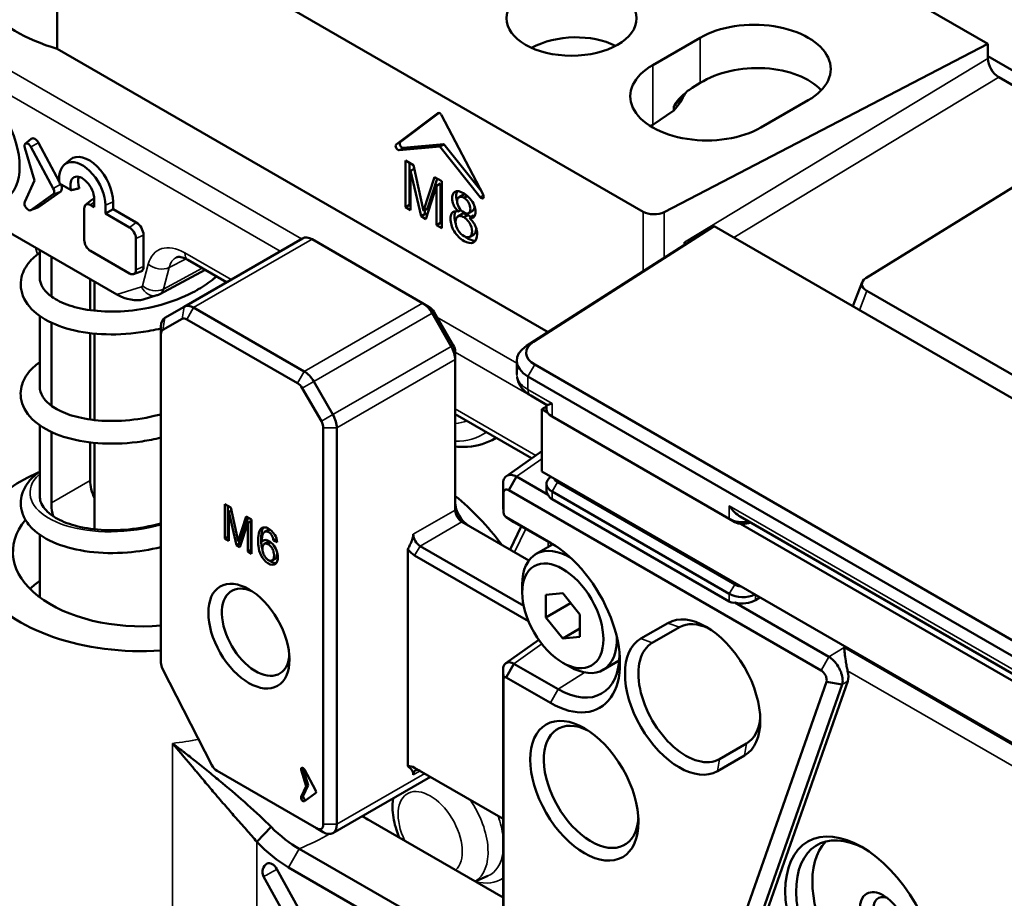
# Model space of a CAD drawing. Header units: millimetres. Extents: x 0 to 4638, y -120 to 1188.
# Tile 269 of 276: x 1499 to 1533, y 514 to 544. Entities that reach past the tile are written whole.
import ezdxf

# ---------------------------------------------------------------- set-up
doc = ezdxf.new("R2010")
doc.units = ezdxf.units.MM
doc.header["$LTSCALE"] = 2
doc.layers.add('Sichtbar (ISO)', color=7, linetype='Continuous', lineweight=50)
doc.layers.add('Sichtbar schmal (ISO)', color=7, linetype='Continuous', lineweight=35)

msp = doc.modelspace()

# ---------------------------------------------------------------- linework, layer by layer
at = {"layer": 'Sichtbar (ISO)'}
for p, q in [((1532.8712, 543.6052), (1521.6165, 550.1031)), ((1500.433, 549.5416), (1520.8547, 537.7511)), ((1500.433, 543.4305), (1500.433, 549.5416)), ((1521.1923, 542.8635), (1522.8422, 543.8161)), ((1521.5887, 537.74), (1532.8712, 543.6052)), ((1532.8712, 543.6052), (1532.8712, 543.1698)), ((1517.5439, 533.5515), (1500.433, 543.4305)), ((1537.1364, 540.7072), (1532.8712, 543.1698)), ((1532.8712, 543.1698), (1532.8712, 543.0947)), ((1522.8422, 542.2392), (1522.5695, 542.0681)), ((1533.2473, 542.4426), (1536.7101, 540.4433)), ((1526.6134, 541.6387), (1524.9635, 540.6862)), ((1513.7063, 541.1863), (1512.2531, 540.095)), ((1513.7467, 541.1921), (1512.3946, 540.1767)), ((1513.829, 541.1154), (1515.2822, 538.3462)), ((1521.9268, 541.2738), (1521.1923, 540.7829)), ((1521.9268, 541.3953), (1521.9268, 541.2738)), ((1492.2071, 540.8187), (1502.5207, 534.8641)), ((1537.5003, 540.9326), (1528.617, 535.4326)), ((1499.3269, 540.1186), (1499.537, 540.2937)), ((1499.7859, 540.1567), (1500.5107, 538.8088)), ((1512.4966, 539.9748), (1513.9091, 540.101)), ((1513.9091, 540.101), (1513.7677, 540.0193)), ((1515.2116, 538.4806), (1513.9091, 540.101)), ((1499.3074, 539.9758), (1499.6471, 538.8398)), ((1500.3039, 538.5618), (1499.5256, 540.0093)), ((1512.3552, 539.8932), (1513.7677, 540.0193)), ((1515.1801, 538.2622), (1513.7677, 540.0193)), ((1500.689, 539.3914), (1500.899, 539.5665)), ((1512.5741, 539.5409), (1512.5741, 537.9079)), ((1512.8555, 539.3784), (1512.5741, 539.5409)), ((1512.7155, 539.4592), (1512.7155, 537.9895)), ((1513.202, 537.7805), (1512.8555, 539.3784)), ((1512.8841, 539.2463), (1512.7537, 539.171)), ((1512.7537, 539.171), (1513.1214, 537.5919)), ((1512.7537, 537.8042), (1512.7537, 539.171)), ((1499.6471, 538.8398), (1499.3074, 538.096)), ((1500.5194, 538.7327), (1500.9245, 538.4988)), ((1513.5866, 538.9563), (1513.202, 537.7805)), ((1513.6831, 538.9006), (1513.3434, 537.8622)), ((1513.8384, 538.8109), (1513.5866, 538.9563)), ((1513.8002, 538.7301), (1513.6588, 538.6485)), ((1513.8002, 538.7301), (1513.8002, 537.3633)), ((1513.8384, 537.1779), (1513.8384, 538.8109)), ((1499.5256, 537.8106), (1500.3039, 538.3594)), ((1500.5642, 538.4557), (1499.7859, 537.9069)), ((1513.2896, 537.4947), (1513.6588, 538.6485)), ((1513.6588, 538.6485), (1513.6588, 537.2816)), ((1514.4423, 538.2571), (1514.5837, 538.3388)), ((1501.4313, 537.9903), (1501.6413, 538.1654)), ((1501.7284, 538.201), (1501.7284, 537.9116)), ((1502.3895, 538.0915), (1502.3895, 537.8403)), ((1514.6162, 538.2329), (1514.7329, 538.3003)), ((1499.5112, 537.8031), (1499.7679, 537.8974)), ((1501.3817, 537.8585), (1501.3817, 536.7624)), ((1501.7284, 537.9116), (1501.601, 537.9851)), ((1502.1207, 537.6851), (1502.1207, 537.9745)), ((1502.1207, 537.6851), (1502.3895, 537.8403)), ((1502.9609, 537.2), (1502.1207, 537.6851)), ((1502.3895, 537.8403), (1503.1966, 537.3743)), ((1512.7155, 537.9895), (1512.5741, 537.9079)), ((1512.5741, 537.9079), (1512.7537, 537.8042)), ((1512.7155, 537.9895), (1512.7537, 537.9675)), ((1513.2628, 537.6736), (1513.1214, 537.5919)), ((1513.3434, 537.8622), (1513.202, 537.7805)), ((1513.2336, 537.7988), (1513.2628, 537.6736)), ((1513.2628, 537.6736), (1513.3337, 537.6326)), ((1514.4029, 537.5876), (1514.5443, 537.6693)), ((1514.4168, 537.7585), (1514.5053, 537.8096)), ((1514.7767, 537.7028), (1514.9181, 537.7844)), ((1513.1214, 537.5919), (1513.2896, 537.4947)), ((1513.8002, 537.3633), (1513.6588, 537.2816)), ((1513.8002, 537.3633), (1513.8384, 537.3412)), ((1514.6162, 537.5552), (1514.7576, 537.6368)), ((1514.9499, 537.614), (1514.8085, 537.5323)), ((1513.6588, 537.2816), (1513.8384, 537.1779)), ((1516.7944, 533.0709), (1523.095, 537.1109)), ((1523.331, 537.2468), (1517.0421, 533.2143)), ((1523.095, 537.1109), (1523.331, 537.2468)), ((1523.331, 537.2468), (1558.1504, 517.1438)), ((1503.1803, 535.724), (1503.1803, 536.8201)), ((1503.4491, 535.841), (1503.4491, 536.937)), ((1504.8615, 534.4403), (1508.9862, 536.8217)), ((1513.1717, 534.5647), (1509.3196, 536.7887)), ((1514.8131, 536.8747), (1514.9545, 536.9564)), ((1522.304, 536.6889), (1522.304, 536.6038)), ((1499.8301, 536.4175), (1499.8301, 535.4588)), ((1501.601, 536.3825), (1502.9609, 535.5974)), ((1500.2359, 534.797), (1500.2359, 536.1832)), ((1506.3407, 535.2943), (1504.9977, 536.0697)), ((1503.0999, 535.5744), (1503.3566, 535.6688)), ((1505.5922, 535.7265), (1504.015, 534.8795)), ((1501.5856, 534.3196), (1501.5856, 535.404)), ((1501.7444, 535.3123), (1501.7444, 534.2999)), ((1528.4926, 535.2954), (1528.1681, 534.4541)), ((1528.6534, 534.9904), (1550.2979, 522.4939)), ((1503.4386, 534.6904), (1503.9117, 534.8363)), ((1513.1717, 534.5647), (1513.4074, 534.4286)), ((1504.1948, 534.0554), (1504.8615, 534.4403)), ((1505.1948, 534.4072), (1509.0469, 532.1832)), ((1513.5741, 534.2526), (1514.2407, 533.0979)), ((1499.8301, 534.1174), (1499.8301, 531.6501)), ((1500.2359, 530.9881), (1500.2359, 533.8845)), ((1504.7924, 534.0155), (1504.1258, 533.6306)), ((1508.8112, 531.775), (1504.9591, 533.999)), ((1514.1717, 533.0581), (1513.505, 534.2128)), ((1504.0567, 533.478), (1504.0567, 533.7502)), ((1501.5856, 530.508), (1501.5856, 533.5195)), ((1501.7444, 533.5023), (1501.7444, 530.488)), ((1504.0567, 533.478), (1504.0567, 522.0264)), ((1514.3098, 532.5935), (1514.3098, 532.8656)), ((1514.3098, 527.3484), (1514.3098, 532.5935)), ((1516.4519, 532.5558), (1516.4519, 532.0858)), ((1517.0782, 532.4198), (1546.6219, 515.3627)), ((1509.3802, 531.8313), (1510.0469, 530.6766)), ((1546.3862, 514.9544), (1516.8425, 532.0115)), ((1509.6445, 530.4443), (1508.9779, 531.599)), ((1517.4945, 531.0192), (1516.9391, 531.3398)), ((1517.4886, 530.9596), (1517.3275, 530.8666)), ((1517.3275, 530.8666), (1517.5255, 530.7523)), ((1517.3275, 528.6893), (1517.3275, 530.8666)), ((1517.4886, 530.8786), (1517.4886, 531.0226)), ((1516.9729, 529.1558), (1514.3098, 530.6934)), ((1517.6839, 530.6064), (1523.8602, 527.0405)), ((1499.8301, 530.3055), (1499.8301, 527.8419)), ((1509.7136, 516.3954), (1509.7136, 530.212)), ((1510.185, 530.212), (1510.185, 516.3954)), ((1500.2359, 527.6072), (1500.2359, 530.0729)), ((1515.596, 529.7914), (1515.7411, 529.867)), ((1501.5856, 528.3865), (1501.5856, 529.7108)), ((1501.7444, 529.6937), (1501.7444, 526.7363)), ((1517.3275, 529.4058), (1516.0918, 528.5346)), ((1516.4474, 528.5163), (1516.1812, 528.0387)), ((1516.4474, 528.5163), (1517.5476, 527.8812)), ((1546.3726, 511.9201), (1517.3275, 528.6893)), ((1515.9767, 527.5843), (1515.9767, 528.2445)), ((1515.9767, 528.2445), (1515.991, 527.9289)), ((1517.4886, 528.2658), (1517.4886, 528.0459)), ((1517.8724, 528.3202), (1524.0488, 524.7543)), ((1515.991, 527.9289), (1515.991, 527.2687)), ((1527.0645, 521.7552), (1516.1812, 528.0387)), ((1523.8602, 524.4277), (1517.6839, 527.9936)), ((1523.8602, 524.1642), (1517.6839, 527.7301)), ((1506.2833, 527.5571), (1506.2833, 526.3596)), ((1506.4896, 527.438), (1506.2833, 527.5571)), ((1506.387, 526.4195), (1506.387, 527.4972)), ((1506.7437, 526.2662), (1506.4896, 527.438)), ((1515.9767, 527.5843), (1515.991, 527.2687)), ((1506.5106, 527.3411), (1506.415, 527.2859)), ((1506.415, 527.2859), (1506.6846, 526.1279)), ((1506.415, 526.2835), (1506.415, 527.2859)), ((1507.0258, 527.1284), (1506.7437, 526.2662)), ((1506.8474, 526.326), (1507.0966, 527.0875)), ((1507.2104, 527.0218), (1507.0258, 527.1284)), ((1507.2104, 525.8243), (1507.2104, 527.0218)), ((1516.0871, 527.1023), (1517.6332, 526.2096)), ((1516.3533, 526.932), (1516.0871, 527.1023)), ((1523.8602, 527.0405), (1524.0488, 526.9316)), ((1539.1791, 518.4996), (1524.2429, 527.123)), ((1506.808, 526.0566), (1507.0787, 526.9027)), ((1507.1824, 526.9625), (1507.0787, 526.9027)), ((1507.0787, 526.9027), (1507.0787, 525.9003)), ((1507.1824, 525.9602), (1507.1824, 526.9625)), ((1516.8773, 525.5939), (1514.5455, 526.9402)), ((1516.2246, 525.9707), (1516.6115, 526.783)), ((1517.8959, 526.0414), (1516.3533, 526.932)), ((1524.2523, 526.8686), (1539.2101, 518.2327)), ((1499.8301, 526.493), (1499.8301, 524.3098)), ((1506.387, 526.4195), (1506.2833, 526.3596)), ((1506.2833, 526.3596), (1506.415, 526.2835)), ((1506.415, 526.4033), (1506.387, 526.4195)), ((1506.8474, 526.326), (1506.7437, 526.2662)), ((1507.6694, 526.5911), (1507.7731, 526.651)), ((1508.0838, 526.3513), (1507.982, 526.2925)), ((1506.7883, 526.1877), (1506.6846, 526.1279)), ((1506.6846, 526.1279), (1506.808, 526.0566)), ((1506.7883, 526.1877), (1506.7669, 526.2796)), ((1506.8404, 526.1577), (1506.7883, 526.1877)), ((1507.6513, 526.3028), (1507.5692, 526.2554)), ((1507.6523, 526.1687), (1507.756, 526.2286)), ((1507.982, 526.2925), (1508.1085, 526.2314)), ((1512.6599, 518.4205), (1512.6599, 525.9885)), ((1513.0841, 526.0965), (1516.6948, 524.0118)), ((1517.7038, 526.1523), (1517.1265, 525.819)), ((1517.6426, 526.117), (1517.6426, 526.1876)), ((1507.1824, 525.9602), (1507.0787, 525.9003)), ((1507.0787, 525.9003), (1507.2104, 525.8243)), ((1507.2104, 525.944), (1507.1824, 525.9602)), ((1507.9334, 525.5961), (1508.0371, 525.656)), ((1516.862, 523.4798), (1512.8956, 525.7699)), ((1516.6432, 524.4787), (1516.6432, 524.7509)), ((1518.0574, 524.4479), (1517.4682, 524.3952)), ((1517.4682, 524.3952), (1517.4682, 523.6096)), ((1518.6467, 523.7148), (1518.0574, 524.4479)), ((1524.7777, 524.2126), (1524.9295, 524.3003)), ((1517.4682, 523.6096), (1518.3309, 524.1077)), ((1524.0575, 524.1226), (1527.3307, 522.2328)), ((1517.4682, 523.6096), (1518.0574, 522.8765)), ((1518.6467, 522.9292), (1518.6467, 523.7148)), ((1520.7782, 522.8689), (1521.721, 523.4132)), ((1522.1204, 523.2657), (1521.1776, 522.7213)), ((1518.0574, 522.8765), (1518.6467, 523.2167)), ((1518.0574, 522.8765), (1518.6467, 522.9292)), ((1516.0677, 522.0089), (1517.2239, 522.8242)), ((1516.0871, 521.5175), (1516.3533, 521.9951)), ((1516.3533, 521.9951), (1517.8994, 521.1025)), ((1518.0574, 522.0292), (1518.2931, 521.8931)), ((1520.0272, 522.1052), (1519.4598, 521.7776)), ((1504.1119, 521.8196), (1505.8305, 518.4623)), ((1515.9767, 513.3478), (1515.9767, 521.7777)), ((1515.991, 521.462), (1515.9767, 521.7777)), ((1515.991, 521.462), (1515.991, 513.0322)), ((1517.6332, 520.6249), (1516.0871, 521.5175)), ((1522.8964, 508.9757), (1527.2449, 521.3606)), ((1527.792, 521.2655), (1523.4435, 508.8806)), ((1527.9858, 521.385), (1523.6306, 508.981)), ((1527.2449, 521.3606), (1527.792, 521.2655)), ((1523.5168, 518.6698), (1524.4596, 519.2141)), ((1524.3877, 518.7944), (1523.4448, 518.2501)), ((1506.0111, 518.2609), (1509.4779, 516.2593)), ((1508.9433, 518.2898), (1509.1131, 517.7218)), ((1509.1838, 517.7627), (1509.014, 518.3307)), ((1509.4415, 517.5828), (1509.0524, 518.3066)), ((1512.8956, 518.3669), (1515.9767, 516.5881)), ((1505.6947, 517.749), (1505.6947, 517.749)), ((1509.014, 517.3908), (1509.1838, 517.7627)), ((1509.1838, 517.7627), (1509.1131, 517.7218)), ((1510.0469, 516.0902), (1513.443, 518.0509)), ((1505.9549, 517.4422), (1505.955, 517.4422)), ((1505.963, 517.4329), (1505.9629, 517.4328)), ((1509.1131, 517.7218), (1508.9433, 517.35)), ((1509.0524, 517.2072), (1509.4415, 517.4816)), ((1506.7448, 517.3651), (1506.7449, 517.3651)), ((1506.8305, 517.2904), (1506.8305, 517.2904)), ((1506.8354, 517.2862), (1506.8354, 517.2861)), ((1507.2162, 516.9473), (1507.2162, 516.9473)), ((1507.3864, 516.7916), (1507.3864, 516.7916)), ((1507.3884, 516.7898), (1507.3884, 516.7898)), ((1506.8045, 516.4623), (1506.8045, 516.4624)), ((1506.8605, 516.3987), (1506.8605, 516.3988)), ((1506.8646, 516.3942), (1506.8645, 516.3941)), ((1515.9767, 513.8408), (1511.0638, 516.6773)), ((1507.8946, 516.3031), (1507.3986, 515.7868)), ((1509.7136, 516.1232), (1509.4779, 516.2593)), ((1508.8774, 515.5446), (1517.7002, 510.4507)), ((1508.0976, 514.8296), (1509.6287, 512.0672)), ((1517.3231, 509.7975), (1508.5002, 514.8914)), ((1513.2813, 504.3924), (1507.6345, 514.5806)), ((1515.0052, 514.4017), (1515.443, 514.5955))]:
    msp.add_line(p, q, dxfattribs=at)
msp.add_arc((1507.926, 514.7422), 0.3333, 120, 208.99769, dxfattribs=at)
for centre, major_axis in [((1518.3638, 544.4965), (-2.2667, 0)), ((1497.3628, 540.3459), (-1.25, 2.1651)), ((1518.0574, 523.6622), (-1, 1.7321)), ((1507.1208, 522.9546), (-1, 1.7321)), ((1518.8117, 517.5657), (1.3333, -2.3094)), ((1528.4755, 512.5306), (1.8833, -3.262)), ((1529.2297, 512.9661), (0.5833, -1.0104))]:
    msp.add_ellipse(centre, major_axis=major_axis, ratio=0.5773503, dxfattribs=at)
for centre, major_axis, ratio, start_param, end_param in [((1503.3968, 546.7895), (-6.2656, -0.1964), 0.5971344, 0.4739084, 1.0594575), ((1524.7278, 542.7274), (2.6667, 0), 0.5773503, 5.4977871, 8.6393798), ((1518.3638, 542.4159), (-2.2643, -0.1677), 0.6206996, 3.9277306, 5.3294732), ((1523.0779, 541.7748), (-2.6667, 0), 0.5773503, 5.4977871, 8.6393798), ((1524.7278, 541.1506), (2.6659, 0.1054), 0.6019577, 0.4796268, 2.3323887), ((1533.2488, 542.8785), (0.266, -0.4624), 0.5797242, 3.9307741, 5.4974642), ((1518.4609, 542.3599), (3.9958, 0.296), 0.6206996, 5.7145567, 5.9729836), ((1513.7677, 541.0893), (-0.0575, 0.0996), 0.5773503, 4.6425758, 6.3529985), ((1523.0779, 539.6942), (-2.6639, -0.1973), 0.6206996, 5.451843, 5.4922894), ((1499.4282, 539.9643), (-0.0926, 0.1604), 0.5773503, 4.6600291, 7.4639429), ((1499.664, 540.1004), (-0.116, 0.201), 0.5773503, 4.6600291, 6.382727), ((1512.3145, 539.998), (-0.0575, 0.0996), 0.5773503, 0.0698132, 2.8797933), ((1512.4559, 540.0796), (-0.0575, 0.0996), 0.5773503, 0.0698132, 2.8797933), ((1501.5493, 538.5766), (-0.5941, 1.0291), 0.5773503, 3.9269908, 6.382727), ((1501.3136, 538.4405), (-0.5707, 0.9885), 0.5773503, 3.9269908, 7.2480033), ((1500.4423, 538.6529), (0.116, -0.201), 0.5773503, 0.0523599, 1.5013275), ((1501.3136, 538.4405), (-0.2934, 0.5081), 0.5773503, 3.9269908, 7.4231317), ((1501.5493, 538.5766), (-0.2699, 0.4676), 0.5773503, 0.33936, 1.267973), ((1500.2066, 538.5168), (0.0926, -0.1604), 0.5773503, 0.0523599, 1.5184364), ((1515.2208, 538.32), (0.0575, -0.0996), 0.5773503, 4.9741884, 7.7841685), ((1499.4282, 537.968), (-0.0926, 0.1604), 0.5773503, 0.3900388, 3.1939525), ((1501.601, 537.7319), (-0.1551, 0.2687), 0.5773503, 5.4977871, 7.0685835), ((1501.8367, 537.8679), (-0.1785, 0.3092), 0.5773503, 5.9410855, 6.382727), ((1499.664, 538.1041), (0.116, -0.201), 0.5773503, 6.1836436, 6.3355452), ((1521.2318, 537.9689), (0.5333, 0), 0.5773503, 3.9269908, 5.4454273), ((1503.1966, 537.0828), (0.1785, -0.3092), 0.5773503, 0.7853982, 2.3561945), ((1502.9609, 536.9467), (-0.1551, 0.2687), 0.5773503, 3.9269908, 5.4977871), ((1501.601, 536.6358), (0.1551, -0.2687), 0.5773503, 3.9269908, 5.4977871), ((1509.3196, 536.2444), (-0.3333, 0.5774), 0.5773503, 5.4977871, 6.2831853), ((1522.6817, 536.4727), (-0.266, 0.4624), 0.5797242, 0.7891815, 0.968288), ((1502.9609, 535.8506), (0.1551, -0.2687), 0.5773503, 5.4977871, 7.0685835), ((1503.1966, 535.9867), (0.1785, -0.3092), 0.5773503, 6.1836436, 7.0685835), ((1529.0305, 535.2082), (-0.5505, 0.0296), 0.5751235, 5.5925822, 7.1305779), ((1502.8978, 535.0818), (0.7159, -0.2501), 0.4693058, 4.3281969, 5.7161317), ((1503.6971, 535.4655), (-0.319, 0.5854), 0.5604226, 3.1368669, 3.1381819), ((1513.1717, 534.0203), (-0.3333, 0.5774), 0.5773503, 4.712389, 5.4977871), ((1505.1948, 533.8629), (-0.3333, 0.5774), 0.5773503, 5.4977871, 6.2831853), ((1513.4074, 534.1564), (0.1667, -0.2887), 0.5773503, 1.5707963, 2.3561945), ((1504.5281, 533.478), (-0.3333, 0.5774), 0.5773503, 0, 0.7853982), ((1504.9591, 533.7268), (-0.1667, 0.2887), 0.5773503, 5.4977871, 6.2831853), ((1504.2924, 533.3419), (-0.1667, 0.2887), 0.5773503, 0, 0.7853982), ((1517.7853, 532.828), (-1, 0), 0.5773503, 5.550147, 7.0685835), ((1513.8384, 532.8656), (-0.3333, 0.5774), 0.5773503, 3.9269908, 4.712389), ((1514.0741, 533.0017), (0.1667, -0.2887), 0.5773503, 0.7853982, 1.5707963), ((1517.7853, 532.5558), (-1.3333, 0), 0.5773503, 5.550147, 7.0685835), ((1509.0469, 531.6389), (0.3333, -0.5774), 0.5773503, 1.5707963, 2.3561945), ((1508.8112, 531.5028), (-0.1667, 0.2887), 0.5773503, 4.712389, 5.4977871), ((1518.1553, 530.8786), (-0.6667, 0), 0.5773503, 0, 0.7853982), ((1509.4779, 530.3481), (-0.1667, 0.2887), 0.5773503, 3.9269908, 4.712389), ((1509.7136, 530.4842), (0.3333, -0.5774), 0.5773503, 0.7853982, 1.5707963), ((1503.3968, 525.894), (-6, 0), 0.5773503, 5.3590009, 7.964199), ((1502.3399, 527.951), (-0.5333, 0.9238), 0.5773503, 0.7853982, 1.4462571), ((1518.1553, 528.2658), (-0.6667, 0), 0.5773503, 5.5979546, 7.0685835), ((1518.1553, 528.4835), (-0.4, 0), 0.5773503, 0.1997126, 0.7853982), ((1518.1553, 528.0661), (-0.6664, -0.0319), 0.6067281, 6.2541157, 6.6778489), ((1513.4378, 523.1722), (-3.2257, 5.5871), 0.5773503, 4.9182542, 5.305461), ((1518.1553, 528.5759), (-0.4655, -0.8491), 0.562044, 5.9090981, 6.2707631), ((1514.7812, 527.3484), (0.3333, -0.5774), 0.5773503, 3.9269908, 5.4977871), ((1514.5455, 527.2123), (-0.1667, 0.2887), 0.5773503, 0.7853982, 2.3561945), ((1524.3316, 527.3127), (0.6667, 0), 0.5773503, 3.9269908, 5.0393614), ((1503.3968, 525.894), (-4.5, 0), 0.5773503, 5.839153, 8.0011717), ((1500.8424, 527.0091), (-0.7542, 0.6842), 0.7232992, 3.6561335, 3.7222915), ((1524.3316, 527.0949), (-0.4, 0), 0.5773503, 0.7853982, 2.28524), ((1513.0841, 526.3686), (0.1667, -0.2887), 0.5773503, 3.9269908, 5.4977871), ((1512.8956, 526.2597), (-0.3, 0.5196), 0.5773503, 1.7671635, 2.3561945), ((1518.2931, 523.7983), (-1.1667, 2.0207), 0.5773503, 5.4618264, 7.0685835), ((1517.6332, 523.4173), (1.71, -2.9618), 0.5773503, 5.4977871, 8.6393798), ((1507.3566, 523.0907), (-0.8333, 1.4434), 0.5773503, 5.5933682, 10.1145951), ((1524.3316, 524.9176), (0.4, 0), 0.5773503, 3.9269908, 4.5126764), ((1524.3316, 524.6999), (-0.6667, 0), 0.5773503, 0.7853982, 2.2560271), ((1524.3316, 525.01), (-0.4655, -0.8491), 0.562044, 6.2707631, 6.6324281), ((1524.3316, 524.5002), (-0.6664, -0.0319), 0.6067281, 1.1179936, 2.274765), ((1523.0543, 521.1038), (-1.3333, 2.3094), 0.5773503, 3.1415927, 6.2831853), ((1523.29, 521.2399), (-1.1696, 2.0258), 0.5773503, 5.5850774, 6.2831853), ((1518.2931, 523.7983), (1.1667, -2.0207), 0.5773503, 5.4977871, 7.1045442), ((1522.1115, 520.5595), (1.3333, -2.3094), 0.5773503, 3.1415927, 6.2831853), ((1522.3472, 520.6956), (-1.1696, 2.0258), 0.5773503, 0, 3.1415927), ((1517.8994, 523.5709), (1.5116, -2.6182), 0.5773503, 5.4977871, 7.0669806), ((1504.2924, 521.8903), (0.1667, -0.2887), 0.5773503, 3.9269908, 4.6251225), ((1527.5391, 521.8168), (0.3328, -0.5779), 0.5778834, 0.4614811, 1.1294948), ((1519.0474, 517.7018), (-1.1667, 2.0207), 0.5773503, 5.5668844, 10.1410788), ((1523.29, 521.2399), (1.1696, -2.0258), 0.5773503, 0, 0.6981079), ((1503.3968, 520.7228), (-3.5667, 0), 0.5773503, 2.0126732, 2.01269), ((1506.0111, 518.533), (0.1667, -0.2887), 0.5773503, 4.6251225, 5.4977871), ((1512.8956, 517.8771), (-0.3, 0.5196), 0.5773503, 5.4977871, 6.0868181), ((1509.0037, 518.2841), (-0.0463, 0.0802), 0.5773503, 4.6600291, 7.4639429), ((1509.0744, 518.3249), (-0.0463, 0.0802), 0.5773503, 0.8687614, 1.1807576), ((1513.0841, 517.9859), (-0.1667, 0.2887), 0.5773503, 5.4977871, 7.0685835), ((1509.3929, 517.5603), (0.0463, -0.0802), 0.5773503, 0.0523599, 1.5184364), ((1509.0037, 517.2859), (-0.0463, 0.0802), 0.5773503, 0.3900388, 3.1939525), ((1509.0744, 517.3268), (0.0463, -0.0802), 0.5773503, 3.5316314, 5.9330332), ((1509.4779, 516.5315), (0.1667, -0.2887), 0.5773503, 5.4977871, 7.0685835), ((1509.7136, 516.6675), (0.3333, -0.5774), 0.5773503, 5.4977871, 7.0685835), ((1512.4253, 525.9283), (0.5898, -9.8368), 0.5184771, 5.9019753, 5.9527951), ((1528.664, 512.6395), (-1.75, 3.0311), 0.5773503, 5.5351916, 10.1727716), ((1509.6628, 524.2498), (0.5258, -9.7963), 0.5237542, 5.7265821, 5.9537017), ((1529.2297, 512.9661), (1.75, -3.0311), 0.5773503, 3.3039291, 6.1208488), ((1507.926, 514.7422), (-0.1667, 0.2887), 0.5773503, 4.6820952, 6.2831853), ((1503.3968, 514.2453), (-6, 0), 0.5773503, 0, 1.7479525), ((1529.4654, 513.1022), (-0.4167, 0.7217), 0.5773503, 5.6819211, 10.0260422)]:
    msp.add_ellipse(centre, major_axis=major_axis, ratio=ratio, start_param=start_param, end_param=end_param, dxfattribs=at)
for points, knots in [([(1522.5701, 542.0684), (1522.4442, 541.9894), (1522.3199, 541.888), (1522.1334, 541.711), (1522.0596, 541.6307), (1521.986, 541.5322), (1521.9628, 541.498), (1521.9407, 541.4526), (1521.9354, 541.4395), (1521.9286, 541.4157), (1521.9268, 541.4051), (1521.9268, 541.3953)], [0, 0, 0, 0, 0.07911255, 0.07911255, 0.14121632, 0.14121632, 0.16693058, 0.16693058, 0.17682826, 0.17682826, 0.1853034, 0.1853034, 0.1853034, 0.1853034]), ([(1514.8085, 537.5323), (1514.8821, 537.5212), (1514.9821, 537.5463), (1515.034, 537.7386), (1514.9666, 538.0725), (1514.6312, 538.4391), (1514.2731, 538.5102), (1514.1784, 538.2573), (1514.2365, 537.9743), (1514.3395, 537.8332), (1514.4168, 537.7585)], [0, 0, 0, 0, 0.1047796, 0.1941833, 0.2871057, 0.493023, 0.6773201, 0.8028729, 0.8922766, 1, 1, 1, 1]), ([(1514.3807, 538.466), (1514.355, 538.423), (1514.3286, 538.3111), (1514.355, 538.1684), (1514.3787, 538.1037)], [0.71702515, 0.71702515, 0.71702515, 0.71702515, 0.80287286, 0.88196079, 0.88196079, 0.88196079, 0.88196079]), ([(1514.6162, 538.2329), (1514.5893, 538.2498), (1514.5234, 538.2798), (1514.4157, 538.2662), (1514.3589, 538.128), (1514.4204, 537.8862), (1514.5476, 537.7577), (1514.6162, 537.7201)], [0, 0, 0, 0, 0.107582, 0.2828382, 0.4953714, 0.7245987, 1, 1, 1, 1]), ([(1514.6162, 537.7201), (1514.6803, 537.685), (1514.8, 537.6723), (1514.8565, 537.841), (1514.8045, 538.0468), (1514.6972, 538.1754), (1514.6368, 538.2204), (1514.6162, 538.2329)], [0, 0, 0, 0, 0.2673449, 0.504981, 0.7290601, 0.9126596, 1, 1, 1, 1]), ([(1514.4168, 537.7585), (1514.3078, 537.7821), (1514.1784, 537.7532), (1514.1184, 537.4618), (1514.241, 537.033), (1514.6128, 536.684), (1514.9774, 536.6131), (1515.1049, 536.8936), (1515.034, 537.2542), (1514.91, 537.4316), (1514.8085, 537.5323)], [0, 0, 0, 0, 0.121047, 0.2047048, 0.3477075, 0.5043671, 0.6553592, 0.7985926, 0.882824, 1, 1, 1, 1]), ([(1514.3223, 537.7683), (1514.2968, 537.7223), (1514.2724, 537.5923), (1514.2994, 537.4329), (1514.3241, 537.3537)], [0.12763056, 0.12763056, 0.12763056, 0.12763056, 0.20470478, 0.28136277, 0.28136277, 0.28136277, 0.28136277]), ([(1514.7576, 537.6368), (1514.7323, 537.6527), (1514.66, 537.6881), (1514.5855, 537.691), (1514.547, 537.6708), (1514.5443, 537.6693)], [0, 0, 0, 0, 0.08173187, 0.24432942, 0.25676735, 0.25676735, 0.25676735, 0.25676735]), ([(1514.9181, 537.7844), (1514.9208, 537.786), (1514.9609, 537.812), (1514.982, 537.875), (1514.9794, 537.9467), (1514.9791, 537.9519)], [0.25081727, 0.25081727, 0.25081727, 0.25081727, 0.26734493, 0.50498102, 0.52335426, 0.52335426, 0.52335426, 0.52335426]), ([(1514.6162, 537.5552), (1514.5908, 537.5711), (1514.5186, 537.6064), (1514.3738, 537.6121), (1514.2905, 537.4151), (1514.3829, 537.0877), (1514.5413, 536.9347), (1514.6162, 536.8938)], [0, 0, 0, 0, 0.0817319, 0.2443294, 0.4992916, 0.7585948, 1, 1, 1, 1]), ([(1514.6162, 536.8938), (1514.6856, 536.8559), (1514.8333, 536.8348), (1514.9322, 537.0445), (1514.8408, 537.3433), (1514.7013, 537.4975), (1514.6345, 537.5442), (1514.6162, 537.5552)], [0, 0, 0, 0, 0.2314223, 0.5014532, 0.7670271, 0.9380786, 1, 1, 1, 1]), ([(1514.8556, 537.5595), (1514.8411, 537.5739), (1514.8087, 537.603), (1514.776, 537.6259), (1514.7576, 537.6368)], [0.88565521, 0.88565521, 0.88565521, 0.88565521, 0.93807855, 1, 1, 1, 1]), ([(1514.9545, 536.9564), (1515.008, 536.9873), (1515.0434, 537.0676), (1515.0384, 537.1712), (1515.0373, 537.1834)], [0.245161, 0.245161, 0.245161, 0.245161, 0.50145324, 0.53473283, 0.53473283, 0.53473283, 0.53473283]), ([(1514.6639, 536.8721), (1514.6948, 536.8488), (1514.8173, 536.7684), (1514.9387, 536.733), (1515.0141, 536.741)], [0.46597033, 0.46597033, 0.46597033, 0.46597033, 0.50436714, 0.61563977, 0.61563977, 0.61563977, 0.61563977]), ([(1504.0567, 533.6833), (1503.8226, 533.6256), (1503.5855, 533.5797), (1502.8883, 533.4806), (1502.4219, 533.4603), (1501.5486, 533.5082), (1501.132, 533.578), (1500.3969, 533.7941), (1500.0698, 533.945), (1499.5504, 534.3183), (1499.3505, 534.5445), (1499.154, 535.0543), (1499.1458, 535.3211), (1499.285, 535.7471), (1499.4018, 535.9287), (1499.6329, 536.1668), (1499.7267, 536.2456), (1499.8301, 536.3185)], [3.8920473, 3.8920473, 3.8920473, 3.8920473, 3.9998258, 3.9998258, 4.211449, 4.211449, 4.4250831, 4.4250831, 4.6415475, 4.6415475, 4.8611772, 4.8611772, 5.054143, 5.054143, 5.2080468, 5.2080468, 5.294345, 5.294345, 5.294345, 5.294345]), ([(1504.9977, 536.0697), (1504.9205, 536.1143), (1504.8486, 536.1435), (1504.7334, 536.1742), (1504.6889, 536.1769), (1504.6291, 536.1724), (1504.613, 536.1665), (1504.6008, 536.1602)], [0, 0, 0, 0, 0.05754278, 0.05754278, 0.11430543, 0.11430543, 0.17051529, 0.17051529, 0.17051529, 0.17051529]), ([(1500.2359, 534.797), (1500.0198, 534.9566), (1499.8868, 535.1382), (1499.8349, 535.3711), (1499.8301, 535.415), (1499.8301, 535.4587)], [-3.10857982, -3.10857982, -3.10857982, -3.10857982, -2.89417198, -2.89417198, -2.84464721, -2.84464721, -2.84464721, -2.84464721]), ([(1505.9919, 535.4957), (1505.9615, 535.4695), (1505.9305, 535.4437), (1505.7327, 535.2839), (1505.5509, 535.1592), (1505.3387, 535.0352), (1505.3211, 535.0251), (1505.3034, 535.015)], [-0.71044556, -0.71044556, -0.71044556, -0.71044556, -0.69005071, -0.69005071, -0.58287309, -0.58287309, -0.57324894, -0.57324894, -0.57324894, -0.57324894]), ([(1500.2558, 534.7845), (1500.4025, 534.6759), (1500.61, 534.5694), (1501.1091, 534.4026), (1501.4021, 534.3386), (1502.0477, 534.2656), (1502.4112, 534.2584), (1503.1551, 534.311), (1503.5455, 534.3725), (1504.2994, 534.5654), (1504.6724, 534.6991), (1505.1108, 534.9101), (1505.2088, 534.9613), (1505.3034, 535.015)], [0, 0, 0, 0, 0.17062888, 0.17062888, 0.33609929, 0.33609929, 0.50784298, 0.50784298, 0.68229987, 0.68229987, 0.85808243, 0.85808243, 0.91042888, 0.91042888, 0.91042888, 0.91042888]), ([(1504.0567, 529.876), (1503.838, 529.822), (1503.6167, 529.7784), (1502.9319, 529.6763), (1502.4614, 529.6528), (1501.5809, 529.6953), (1501.1605, 529.7628), (1500.4272, 529.9718), (1500.1064, 530.1148), (1499.5778, 530.4794), (1499.3618, 530.7154), (1499.2027, 531.0956), (1499.1742, 531.2155), (1499.1551, 531.5476), (1499.209, 531.7679), (1499.4072, 532.1299), (1499.5471, 532.285), (1499.7562, 532.4512), (1499.7925, 532.4782), (1499.8301, 532.5045)], [7.8350006, 7.8350006, 7.8350006, 7.8350006, 7.9357196, 7.9357196, 8.1486675, 8.1486675, 8.3628348, 8.3628348, 8.5762465, 8.5762465, 8.7977021, 8.7977021, 8.8947297, 8.8947297, 9.0568114, 9.0568114, 9.2112644, 9.2112644, 9.2421671, 9.2421671, 9.2421671, 9.2421671]), ([(1516.9391, 531.3398), (1516.82, 531.4086), (1516.7139, 531.4961), (1516.5585, 531.6943), (1516.503, 531.8055), (1516.4718, 531.941), (1516.4682, 531.9601), (1516.4653, 531.9793)], [0, 0, 0, 0, 0.06784308, 0.06784308, 0.12960248, 0.12960248, 0.13958495, 0.13958495, 0.13958495, 0.13958495]), ([(1500.2359, 530.9881), (1500.1041, 531.0854), (1500.003, 531.1911), (1499.8652, 531.4147), (1499.8301, 531.5323), (1499.8301, 531.6501)], [-3.10886622, -3.10886622, -3.10886622, -3.10886622, -2.97813007, -2.97813007, -2.84532076, -2.84532076, -2.84532076, -2.84532076]), ([(1500.257, 530.975), (1500.3912, 530.8757), (1500.5808, 530.7752), (1501.04, 530.6109), (1501.3144, 530.5449), (1501.942, 530.4593), (1502.3093, 530.4449), (1503.0567, 530.486), (1503.4464, 530.5412), (1503.9011, 530.6497), (1503.9791, 530.6699), (1504.0567, 530.6917)], [0, 0, 0, 0, 0.1562819, 0.1562819, 0.31549851, 0.31549851, 0.49114497, 0.49114497, 0.66534941, 0.66534941, 0.70151311, 0.70151311, 0.70151311, 0.70151311]), ([(1517.6839, 531.0677), (1517.6333, 531.048), (1517.5869, 531.0316), (1517.5239, 531.0156), (1517.5038, 531.0139), (1517.4946, 531.0192)], [0, 0, 0, 0, 0.041943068, 0.041943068, 0.077660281, 0.077660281, 0.077660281, 0.077660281]), ([(1515.596, 529.7914), (1515.2992, 529.6365), (1514.9633, 529.5564), (1514.5126, 529.5493), (1514.4116, 529.5536), (1514.3098, 529.5636)], [0.81009339, 0.81009339, 0.81009339, 0.81009339, 1.09625128, 1.09625128, 1.17750273, 1.17750273, 1.17750273, 1.17750273]), ([(1504.0567, 526.0605), (1503.6705, 525.9657), (1503.273, 525.9027), (1502.4293, 525.8374), (1501.9756, 525.8473), (1501.1445, 525.952), (1500.7569, 526.0474), (1500.0806, 526.3149), (1499.7866, 526.4947), (1499.5092, 526.7686), (1499.4534, 526.8329), (1499.3288, 527.0056), (1499.2673, 527.1214), (1499.1537, 527.4643), (1499.1514, 527.7008), (1499.2783, 528.1089), (1499.3942, 528.2932), (1499.6281, 528.5376), (1499.7243, 528.6191), (1499.8301, 528.6938)], [11.7795968, 11.7795968, 11.7795968, 11.7795968, 11.9578947, 11.9578947, 12.1692349, 12.1692349, 12.3819597, 12.3819597, 12.6023704, 12.6023704, 12.6670087, 12.6670087, 12.7641913, 12.7641913, 12.9391334, 12.9391334, 13.0943724, 13.0943724, 13.1827985, 13.1827985, 13.1827985, 13.1827985]), ([(1515.9767, 528.2445), (1515.9746, 528.3151), (1515.9859, 528.3784), (1516.0317, 528.4814), (1516.0654, 528.5203), (1516.1521, 528.5704), (1516.2043, 528.5811), (1516.3202, 528.5715), (1516.383, 528.5509), (1516.4474, 528.5163)], [-0.15727014, -0.15727014, -0.15727014, -0.15727014, -0.11763885, -0.11763885, -0.07863712, -0.07863712, -0.03963539, -0.03963539, 0, 0, 0, 0]), ([(1516.1812, 528.0387), (1516.1313, 528.0678), (1516.0819, 528.0725), (1516.0114, 528.0317), (1515.9908, 527.9866), (1515.991, 527.9289)], [0, 0, 0, 0, 0.5, 0.5, 1, 1, 1, 1]), ([(1500.2972, 527.1369), (1500.1048, 527.266), (1499.969, 527.4117), (1499.8699, 527.6188), (1499.8519, 527.6724), (1499.8338, 527.7648), (1499.8301, 527.8034), (1499.8301, 527.8418)], [-5.85737156, -5.85737156, -5.85737156, -5.85737156, -5.67927815, -5.67927815, -5.61839627, -5.61839627, -5.57500655, -5.57500655, -5.57500655, -5.57500655]), ([(1500.2359, 527.6072), (1500.2359, 527.4971), (1500.2488, 527.3655), (1500.2826, 527.1988), (1500.2895, 527.1678), (1500.2972, 527.1369)], [-0.970762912, -0.970762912, -0.970762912, -0.970762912, -0.910081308, -0.910081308, -0.896329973, -0.896329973, -0.896329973, -0.896329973]), ([(1524.2429, 527.1231), (1524.1744, 527.1627), (1524.1071, 527.2147), (1523.9742, 527.3439), (1523.9108, 527.4237), (1523.8602, 527.5018)], [0.417500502, 0.417500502, 0.417500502, 0.417500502, 0.453217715, 0.453217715, 0.495160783, 0.495160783, 0.495160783, 0.495160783]), ([(1500.318, 527.1242), (1500.4782, 527.0174), (1500.6984, 526.9152), (1501.2167, 526.7589), (1501.517, 526.7013), (1502.1763, 526.642), (1502.5464, 526.6427), (1503.2956, 526.712), (1503.6849, 526.7822), (1504.0567, 526.8863)], [0, 0, 0, 0, 0.16925713, 0.16925713, 0.33395468, 0.33395468, 0.50656783, 0.50656783, 0.68055544, 0.68055544, 0.68055544, 0.68055544]), ([(1515.991, 527.2687), (1515.9909, 527.2396), (1516.0013, 527.2048), (1516.0369, 527.1431), (1516.0619, 527.1167), (1516.0871, 527.1023)], [0, 0, 0, 0, 0.5, 0.5, 1, 1, 1, 1]), ([(1508.1085, 526.2314), (1508.0953, 526.3305), (1508.037, 526.5206), (1507.7943, 526.7403), (1507.5768, 526.7669), (1507.4582, 526.5919), (1507.4389, 526.3444), (1507.4464, 526.07), (1507.5144, 525.755), (1507.7881, 525.4401), (1508.0767, 525.4155), (1508.1443, 525.6704), (1508.1011, 525.9409), (1507.9592, 526.1769), (1507.743, 526.3327), (1507.6321, 526.3114), (1507.5692, 526.2554)], [0, 0, 0, 0, 0.0637389, 0.1430362, 0.2056704, 0.272675, 0.3588786, 0.4154977, 0.4956792, 0.5789967, 0.6715231, 0.7501793, 0.8082882, 0.8702872, 0.920762, 1, 1, 1, 1]), ([(1507.5914, 525.9694), (1507.5733, 526.0319), (1507.5489, 526.1727), (1507.5426, 526.4043), (1507.559, 526.6147), (1507.6144, 526.7226), (1507.6349, 526.7478)], [0.53910905, 0.53910905, 0.53910905, 0.53910905, 0.58450233, 0.64112144, 0.72732505, 0.76285195, 0.76285195, 0.76285195, 0.76285195]), ([(1507.982, 526.2925), (1507.9708, 526.3706), (1507.9298, 526.4874), (1507.7645, 526.6293), (1507.6334, 526.5918), (1507.577, 526.4443), (1507.5648, 526.3292), (1507.5692, 526.2554)], [0, 0, 0, 0, 0.1971508, 0.367059, 0.5792559, 0.7686726, 1, 1, 1, 1]), ([(1507.7808, 526.1632), (1507.7706, 526.1684), (1507.7305, 526.1853), (1507.6576, 526.1848), (1507.5844, 526.1095), (1507.5853, 525.9497), (1507.6415, 525.7615), (1507.7299, 525.6513), (1507.7808, 525.6171)], [0, 0, 0, 0, 0.0458474, 0.1838259, 0.355507, 0.5859181, 0.7743866, 1, 1, 1, 1]), ([(1507.756, 526.2286), (1507.7613, 526.2316), (1507.7898, 526.2449), (1507.8343, 526.2452), (1507.8743, 526.2283), (1507.8845, 526.2231)], [0.78315514, 0.78315514, 0.78315514, 0.78315514, 0.81617411, 0.95415258, 1, 1, 1, 1]), ([(1507.7808, 525.6171), (1507.8416, 525.5763), (1507.9507, 525.57), (1508.0026, 525.7112), (1507.999, 525.8673), (1507.9334, 526.0272), (1507.8507, 526.1207), (1507.8013, 526.1531), (1507.7808, 526.1632)], [0, 0, 0, 0, 0.2494302, 0.4209873, 0.6345478, 0.7893873, 0.9171423, 1, 1, 1, 1]), ([(1508.0961, 525.9034), (1508.1038, 525.8543), (1508.1022, 525.7601), (1508.0729, 525.6802), (1508.0411, 525.6583), (1508.0371, 525.656)], [0.41472323, 0.41472323, 0.41472323, 0.41472323, 0.57901272, 0.75056982, 0.77364045, 0.77364045, 0.77364045, 0.77364045]), ([(1508.0767, 525.5027), (1508.0199, 525.4955), (1507.9353, 525.5182), (1507.8528, 525.5774), (1507.8373, 525.5899)], [0.360099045, 0.360099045, 0.360099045, 0.360099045, 0.421003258, 0.4354435, 0.4354435, 0.4354435, 0.4354435]), ([(1527.9832, 521.7439), (1527.9702, 521.7937), (1527.9585, 521.8497), (1527.9361, 521.9723), (1527.9258, 522.039), (1527.9048, 522.1855), (1527.8938, 522.2735), (1527.8741, 522.4318), (1527.8654, 522.5021), (1527.8578, 522.5579)], [-0.13603569, -0.13603569, -0.13603569, -0.13603569, -0.11164187, -0.11164187, -0.08340723, -0.08340723, -0.04170361, -0.04170361, 0, 0, 0, 0]), ([(1527.3307, 522.2328), (1527.3874, 522.1993), (1527.4441, 522.1543), (1527.5551, 522.0415), (1527.6081, 521.9736), (1527.6765, 521.8629), (1527.6971, 521.8249), (1527.734, 521.7475), (1527.7501, 521.7084), (1527.7906, 521.591), (1527.8065, 521.5141), (1527.8148, 521.3767), (1527.8083, 521.3164), (1527.792, 521.2655)], [-0.18999535, -0.18999535, -0.18999535, -0.18999535, -0.1535151, -0.1535151, -0.11447666, -0.11447666, -0.09499955, -0.09499955, -0.07552081, -0.07552081, -0.03647059, -0.03647059, 0, 0, 0, 0]), ([(1515.9767, 521.7777), (1515.9746, 521.8338), (1515.9834, 521.8842), (1516.0195, 521.9663), (1516.0463, 521.9974), (1516.1156, 522.0375), (1516.1575, 522.0462), (1516.2507, 522.0389), (1516.3013, 522.0225), (1516.3533, 521.9951)], [-0.12581821, -0.12581821, -0.12581821, -0.12581821, -0.09417177, -0.09417177, -0.06296796, -0.06296796, -0.03176381, -0.03176381, 0, 0, 0, 0]), ([(1516.0871, 521.5175), (1516.0619, 521.5322), (1516.0369, 521.5346), (1516.0013, 521.514), (1515.9909, 521.4912), (1515.991, 521.462)], [0, 0, 0, 0, 0.5, 0.5, 1, 1, 1, 1]), ([(1527.2449, 521.3606), (1527.2545, 521.388), (1527.2573, 521.422), (1527.2484, 521.496), (1527.2367, 521.5358), (1527.2017, 521.6126), (1527.1782, 521.6494), (1527.1247, 521.7121), (1527.0946, 521.7379), (1527.0645, 521.7552)], [0, 0, 0, 0, 0.25, 0.25, 0.5, 0.5, 0.75, 0.75, 1, 1, 1, 1]), ([(1504.4541, 519.2181), (1504.5491, 519.147), (1504.6326, 519.0836), (1504.7044, 519.0288), (1504.7403, 519.0014), (1504.7733, 518.9761), (1504.8033, 518.953), (1504.8334, 518.9299), (1504.8446, 518.9213), (1504.8846, 518.8904), (1504.9645, 518.8285), (1505.0407, 518.769), (1505.1131, 518.7121), (1505.1855, 518.6552), (1505.2386, 518.6133), (1505.319, 518.5492), (1505.4799, 518.4211), (1505.6334, 518.2968), (1505.7797, 518.1772), (1505.926, 518.0576), (1506.0405, 517.9632), (1506.1957, 517.8331), (1506.5061, 517.573), (1506.7757, 517.3415), (1507.0706, 517.0782), (1507.3654, 516.815), (1507.6454, 516.5539), (1507.8946, 516.3031)], [0, 0, 0, 0, 0.0625, 0.0625, 0.0625, 0.09375, 0.09375, 0.09375, 0.125, 0.125, 0.125, 0.1875, 0.1875, 0.1875, 0.25, 0.25, 0.25, 0.375, 0.375, 0.375, 0.5, 0.5, 0.5, 0.75, 0.75, 0.75, 1, 1, 1, 1]), ([(1507.3986, 515.7868), (1507.2844, 515.9177), (1507.1626, 516.0562), (1507.0345, 516.2015), (1506.9063, 516.3469), (1506.7505, 516.5235), (1506.6328, 516.6581), (1506.515, 516.7926), (1506.3918, 516.9343), (1506.264, 517.0823), (1506.2001, 517.1564), (1506.135, 517.232), (1506.0688, 517.3092), (1506.0026, 517.3864), (1505.9214, 517.4815), (1505.8671, 517.5454), (1505.7586, 517.6732), (1505.6435, 517.8096), (1505.5224, 517.9536), (1505.4619, 518.0256), (1505.3998, 518.0995), (1505.3363, 518.1751), (1505.3046, 518.213), (1505.2725, 518.2513), (1505.24, 518.29), (1505.2075, 518.3287), (1505.161, 518.3841), (1505.1416, 518.4074), (1504.9857, 518.5934), (1504.7538, 518.8723), (1504.4541, 519.2181)], [0, 0, 0, 0, 0.125, 0.125, 0.125, 0.25, 0.25, 0.25, 0.375, 0.375, 0.375, 0.4375, 0.4375, 0.4375, 0.5, 0.5, 0.5, 0.625, 0.625, 0.625, 0.6875, 0.6875, 0.6875, 0.71875, 0.71875, 0.71875, 0.75, 0.75, 0.75, 1, 1, 1, 1]), ([(1512.1444, 517.3012), (1512.1246, 517.1653), (1512.12, 517.0279), (1512.1403, 516.6603), (1512.1872, 516.4292), (1512.2917, 516.1093), (1512.3269, 516.0165), (1512.3664, 515.9252)], [2.98713297, 2.98713297, 2.98713297, 2.98713297, 3.2075763, 3.2075763, 3.57644431, 3.57644431, 3.72909896, 3.72909896, 3.72909896, 3.72909896])]:
    msp.add_open_spline(points, degree=3, knots=knots, dxfattribs=at)
for points, degree in [([(1500.9245, 538.4988), (1501.076, 538.5365), (1501.2111, 538.5673)], 2), ([(1514.6704, 538.3511), (1514.6384, 538.3568), (1514.6081, 538.3529), (1514.5837, 538.3388)], 3), ([(1514.9499, 537.614), (1514.9642, 537.6118), (1514.9778, 537.6106), (1514.9906, 537.6103)], 3), ([(1500.2559, 534.7845), (1500.2496, 534.7891), (1500.243, 534.7933), (1500.2359, 534.797)], 3), ([(1504.0145, 534.8793), (1503.9818, 534.8617), (1503.9472, 534.8472), (1503.9117, 534.8363)], 3), ([(1516.4569, 532.0857), (1516.4569, 532.0834), (1516.4569, 532.081), (1516.4569, 532.0786)], 3), ([(1500.257, 530.975), (1500.2503, 530.98), (1500.2433, 530.9844), (1500.2359, 530.9881)], 3), ([(1515.977, 527.5414), (1515.9763, 527.556), (1515.9762, 527.5703), (1515.9767, 527.5843)], 3), ([(1515.9911, 527.262), (1515.9865, 527.3548), (1515.9818, 527.4482), (1515.9771, 527.5414)], 3), ([(1500.2972, 527.1369), (1500.3042, 527.133), (1500.3112, 527.1288), (1500.318, 527.1242)], 3), ([(1516.3163, 526.9538), (1516.2379, 527.0045), (1516.1594, 527.0554), (1516.0813, 527.1058)], 3), ([(1507.7731, 526.651), (1507.7997, 526.6663), (1507.8323, 526.6715), (1507.8682, 526.6611)], 3), ([(1516.3533, 526.932), (1516.3409, 526.9386), (1516.3285, 526.9459), (1516.3163, 526.9538)], 3), ([(1507.8845, 526.2231), (1507.8867, 526.222), (1507.8889, 526.2209), (1507.8911, 526.2197)], 3), ([(1499.4978, 524.5967), (1499.5919, 524.7017), (1499.7037, 524.7988), (1499.8301, 524.8872)], 3), ([(1506.2832, 517.0595), (1506.2833, 517.0595), (1506.2835, 517.0596), (1506.2836, 517.0597)], 3), ([(1506.4032, 516.9215), (1506.4024, 516.922), (1506.4016, 516.9225), (1506.4008, 516.9229)], 3), ([(1506.4707, 516.8423), (1506.4709, 516.8425), (1506.4712, 516.8428), (1506.4714, 516.843)], 3), ([(1506.4781, 516.8353), (1506.4778, 516.8351), (1506.4776, 516.8349), (1506.4773, 516.8347)], 3), ([(1507.8946, 516.3031), (1508.2179, 515.977), (1508.555, 515.7217), (1508.8774, 515.5446)], 3)]:
    msp.add_open_spline(points, degree=degree, dxfattribs=at)
for points, weights, knots in [([(1512.6599, 525.9885), (1512.8346, 526.332), (1512.8484, 526.4902), (1512.8484, 526.5047)], [5.46428571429, 7.43193131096, 7.65, 7.65], [0.41609855, 0.41609855, 0.41609855, 0.91938843, 0.97516665, 0.97516665, 0.97516665]), ([(1512.8484, 518.122), (1512.8484, 518.2607), (1512.6719, 518.4107), (1512.6599, 518.4205)], [7.65, 7.65, 5.56587309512, 5.46428571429], [0.97516665, 0.97516665, 0.97516665, 1.50825045, 1.53423475, 1.53423475, 1.53423475])]:
    msp.add_rational_spline(points, weights, degree=2, knots=knots, dxfattribs=at)
at = {"layer": 'Sichtbar schmal (ISO)'}
for p, q in [((1491.2838, 547.0071), (1508.9558, 536.8041)), ((1508.215, 536.3764), (1490.9199, 546.3617)), ((1522.8422, 543.8161), (1522.8422, 542.2392)), ((1521.1923, 542.8635), (1521.1923, 540.7829)), ((1522.304, 536.6889), (1532.8712, 543.0947)), ((1533.2473, 542.4426), (1524.02, 536.849)), ((1513.7143, 541.1909), (1513.7063, 541.1863)), ((1499.5256, 540.0093), (1499.7859, 540.1567)), ((1512.3946, 540.1767), (1512.2531, 540.095)), ((1512.4966, 539.9748), (1512.3552, 539.8932)), ((1500.3039, 538.5618), (1500.5621, 538.708)), ((1500.3039, 538.3594), (1500.5642, 538.4557)), ((1501.601, 537.9851), (1501.7284, 538.0794)), ((1502.1207, 537.9745), (1502.3895, 538.0915)), ((1515.2912, 538.3263), (1515.1801, 538.2622)), ((1499.5256, 537.8106), (1499.7859, 537.9069)), ((1520.8547, 535.6745), (1520.8547, 537.7511)), ((1521.5887, 537.74), (1521.5887, 536.1451)), ((1502.9609, 537.2), (1503.1966, 537.3743)), ((1503.1803, 536.8201), (1503.4491, 536.937)), ((1509.3196, 536.7887), (1505.1948, 534.4072)), ((1499.7555, 536.2636), (1499.682, 536.503)), ((1504.8872, 536.3139), (1506.4969, 535.3845)), ((1504.9287, 536.1063), (1504.3411, 535.8079)), ((1503.1803, 535.724), (1503.4491, 535.841)), ((1503.4111, 535.167), (1503.6131, 535.9206)), ((1504.3411, 535.8079), (1504.1391, 535.0543)), ((1504.1391, 535.0543), (1505.4951, 535.7825)), ((1502.5207, 534.8641), (1503.3774, 535.1282)), ((1528.6534, 534.9904), (1528.3959, 534.3226)), ((1509.0469, 532.1832), (1513.1717, 534.5647)), ((1504.7924, 534.0155), (1504.8615, 534.4403)), ((1504.9591, 533.999), (1505.1948, 534.4072)), ((1513.505, 534.2128), (1513.5741, 534.2526)), ((1504.1258, 533.6306), (1504.1948, 534.0554)), ((1513.505, 534.2128), (1509.3802, 531.8313)), ((1513.6735, 534.0804), (1516.4519, 532.4762)), ((1516.7944, 533.0709), (1517.0421, 533.2143)), ((1510.0469, 530.6766), (1514.1717, 533.0581)), ((1514.1717, 533.0581), (1514.2407, 533.0979)), ((1517.4886, 531.0223), (1514.3098, 532.8576)), ((1514.3098, 532.5935), (1510.185, 530.212)), ((1509.0469, 532.1832), (1508.8112, 531.775)), ((1516.8425, 532.0115), (1517.0782, 532.4198)), ((1509.3802, 531.8313), (1508.9779, 531.599)), ((1516.8425, 532.0115), (1516.8425, 531.5535)), ((1516.8425, 531.5535), (1517.6839, 531.0677)), ((1514.3098, 530.8738), (1517.1136, 529.255)), ((1517.6839, 531.0677), (1517.6839, 530.6064)), ((1510.0469, 530.6766), (1509.6445, 530.4443)), ((1510.185, 530.212), (1509.7136, 530.212)), ((1517.3275, 529.1368), (1516.4474, 528.5163)), ((1501.5856, 528.3865), (1500.2359, 527.6072)), ((1517.8724, 528.3202), (1517.6839, 527.9936)), ((1517.6839, 527.9936), (1517.6839, 527.7301)), ((1523.8602, 527.5018), (1539.3685, 518.5481)), ((1523.8602, 527.0405), (1523.8602, 527.5018)), ((1512.8484, 526.5047), (1514.3098, 527.3484)), ((1514.5455, 526.9402), (1513.0841, 526.0965)), ((1516.767, 526.6932), (1516.3801, 525.8809)), ((1507.8845, 526.2231), (1507.7808, 526.1632)), ((1512.8956, 525.7699), (1513.0841, 526.0965)), ((1517.545, 526.0606), (1517.545, 526.244)), ((1517.8925, 526.0438), (1517.6332, 526.2096)), ((1524.0488, 524.7543), (1523.8602, 524.4277)), ((1523.8602, 524.1642), (1523.8602, 524.4277)), ((1524.7777, 524.3879), (1524.7777, 524.2126)), ((1521.721, 523.4132), (1522.1204, 523.2657)), ((1517.329, 522.6831), (1516.3533, 521.9951)), ((1520.7782, 522.8689), (1521.1776, 522.7213)), ((1527.3307, 522.2328), (1527.8578, 522.5579)), ((1527.8578, 522.5579), (1538.3228, 516.5159)), ((1527.3307, 522.2328), (1527.0645, 521.7552)), ((1518.8187, 521.6889), (1517.8994, 521.1025)), ((1537.5836, 516.2011), (1527.9832, 521.7439)), ((1527.9858, 521.385), (1527.792, 521.2655)), ((1517.8994, 521.1025), (1517.6332, 520.6249)), ((1504.4541, 510.8354), (1504.4541, 519.2181)), ((1524.4596, 519.2141), (1524.3877, 518.7944)), ((1523.5168, 518.6698), (1523.4448, 518.2501)), ((1509.014, 518.3307), (1508.9433, 518.2898)), ((1510.185, 516.3954), (1513.2477, 518.1636)), ((1513.0841, 518.2581), (1512.8484, 518.122)), ((1509.014, 517.3908), (1508.9433, 517.35)), ((1510.185, 516.3954), (1509.7136, 516.3954)), ((1507.3986, 515.7868), (1507.3986, 510.3018)), ((1508.8774, 515.5446), (1508.5002, 514.8914))]:
    msp.add_line(p, q, dxfattribs=at)
for centre, major_axis, ratio, start_param, end_param in [((1518.4609, 542.508), (-3.9987, -0.172), 0.6039491, 2.5929336, 2.7755928), ((1504.8885, 534.7881), (0.9339, -1.6183), 0.5768108, 2.3569119, 3.6649633), ((1505.2644, 536.5316), (-0.2667, -0.4619), 0.5773503, 5.4977871, 6.2831853), ((1505.2656, 535.0058), (0.6919, -1.1427), 0.5743449, 3.1032364, 3.6529765), ((1503.9902, 536.1383), (-0.5152, 0.138), 0.7071112, 0.9553255, 2.4912153), ((1503.32, 535.2477), (0.0668, -0.1155), 0.57735, 6.1517087, 6.8062833), ((1503.7546, 535.3459), (0.1571, -0.5097), 0.8094858, 4.8952505, 6.2831853), ((1503.7883, 535.3847), (-0.5152, 0.138), 0.7071112, 0.9553255, 2.4912153), ((1503.6971, 535.4655), (-0.319, 0.5854), 0.5604226, 3.1381819, 3.6793602), ((1517.1724, 531.744), (-0.2333, -0.4041), 0.5773503, 5.4977871, 6.2831853), ((1512.7306, 534.3835), (2.2059, -3.8208), 0.5773503, 6.0285753, 6.1877534), ((1512.7306, 534.3835), (2.5391, -4.3978), 0.5773503, 5.9531595, 6.3342734), ((1512.958, 534.5148), (2.7056, -4.6863), 0.5773503, 6.2584901, 6.3094764), ((1503.3968, 522.628), (6, 0), 0.5773503, 4.8895452, 5.0479379), ((1513.4375, 516.0961), (0.7906, -1.3694), 0.5773503, 0.1276583, 4.5847307), ((1513.8679, 516.3445), (1.1227, -1.9446), 0.5773503, 0.0078419, 1.7075864), ((1514.3632, 516.6305), (-1.1534, 1.9977), 0.5773503, 4.0740109, 4.4186378), ((1503.3968, 519.9063), (-9.3333, 0), 0.5773503, 2.1984006, 2.3464527), ((1514.3632, 516.6305), (1.1534, -1.9977), 0.5773503, 6.221282, 6.9215634), ((1507.926, 514.7422), (-0.2915, -0.1616), 0.024731, 0, 2.1864924), ((1514.5783, 516.7547), (1.3194, -2.2852), 0.5773503, 5.735367, 6.3449691)]:
    msp.add_ellipse(centre, major_axis=major_axis, ratio=ratio, start_param=start_param, end_param=end_param, dxfattribs=at)
for points, knots in [([(1516.4569, 532.0786), (1516.457, 532.0744), (1516.4571, 532.0703), (1516.4573, 532.0661), (1516.4661, 531.8759), (1516.6039, 531.6873), (1516.8425, 531.5535)], [0.48902575, 0.48902575, 0.48902575, 0.48902575, 0.5, 0.5, 0.5, 1, 1, 1, 1]), ([(1504.0567, 526.8361), (1503.9319, 526.8016), (1503.8058, 526.7708), (1503.6789, 526.7437), (1503.073, 526.6143), (1502.4507, 526.5703), (1501.8822, 526.6074), (1501.3137, 526.6444), (1500.8002, 526.7623), (1500.4009, 526.9379), (1500.0016, 527.1136), (1499.7174, 527.3465), (1499.5825, 527.6002), (1499.4476, 527.8538), (1499.4624, 528.1275), (1499.6278, 528.3793), (1499.6804, 528.4593), (1499.7482, 528.537), (1499.8301, 528.6112)], [-0.393898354, -0.393898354, -0.393898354, -0.393898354, -0.390625, -0.390625, -0.390625, -0.375, -0.375, -0.375, -0.359375, -0.359375, -0.359375, -0.34375, -0.34375, -0.34375, -0.328125, -0.328125, -0.328125, -0.32315787, -0.32315787, -0.32315787, -0.32315787])]:
    msp.add_open_spline(points, degree=3, knots=knots, dxfattribs=at)

doc.saveas('drawing.dxf')
